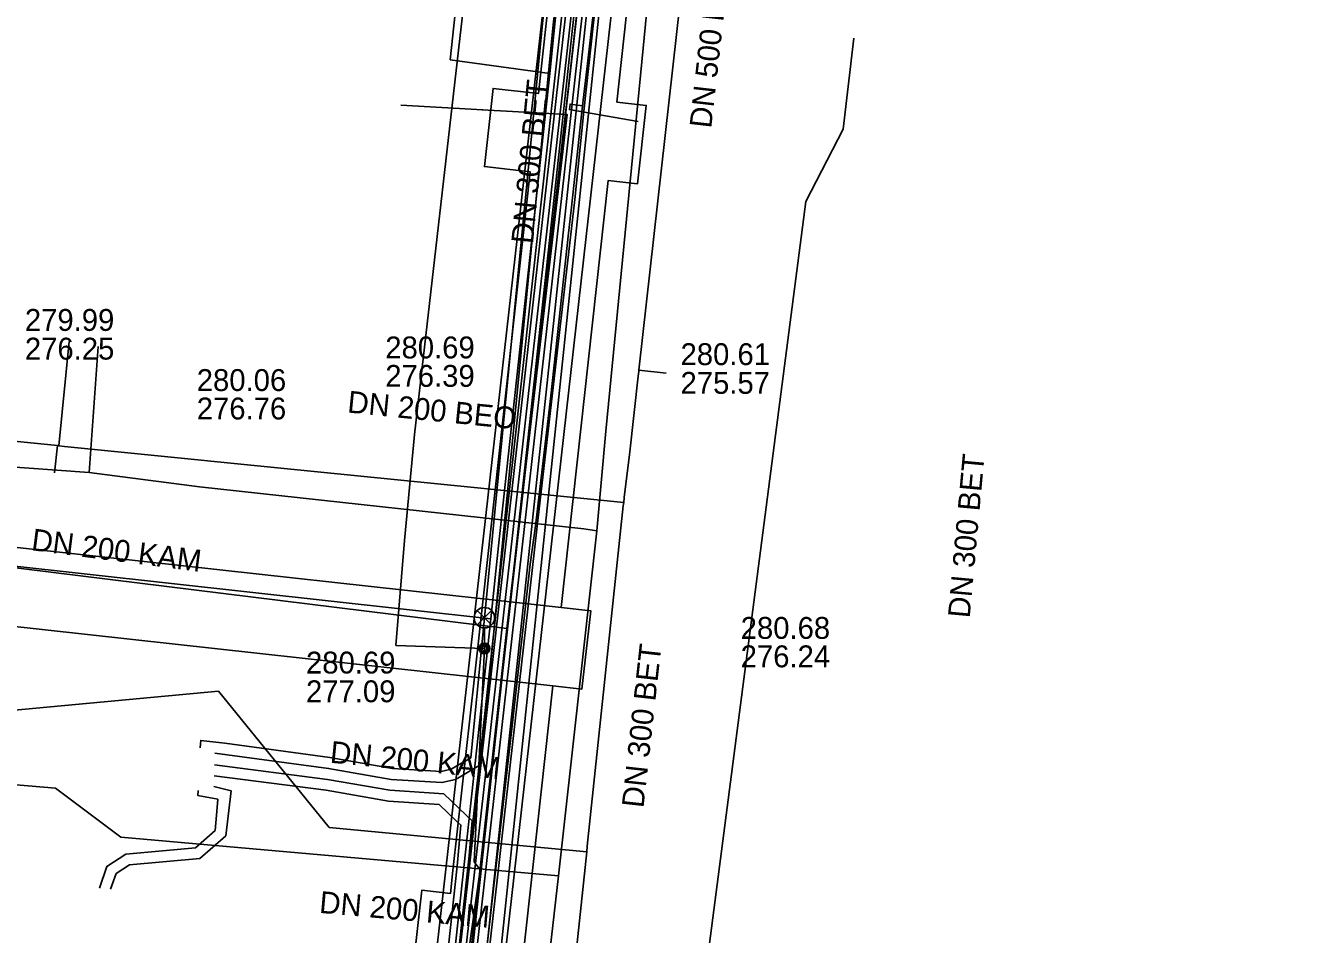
# Model space of a CAD drawing. Extents: x -595540 to -593988, y -1160850 to -1159202.
# Drawn here: x -594128.31 to -594081.46, y -1160405.19 to -1160371.96 of the extents above; entities that cross this region are included whole.
import ezdxf

# ---------------------------------------------------------------- set-up
doc = ezdxf.new("R2010")
doc.units = 0
for name, color, linetype in [('BVK-DESTOVA_popisy', 7, 'Continuous'), ('BVK-DESTOVA_trasa sítě', 7, 'Continuous'), ('BVK-SPLASKOVA_popisy', 7, 'Continuous'), ('BVK-SPLASKOVA_trasa sítě', 7, 'Continuous'), ('BVK-VODOVOD_trasa sítě', 7, 'Continuous'), ('BVK-VODOVOD_trasa zrušené sítě', 7, 'Continuous'), ('CETIN_kabel podzemní', 7, 'Continuous'), ('DESTOVA-NEPROVOZOVANA_popisy', 7, 'Continuous'), ('DESTOVA_trasa neprovozované sítě', 7, 'Continuous'), ('DSP-NN-TEPLARNY_kabel', 7, 'Continuous'), ('EON-NN_kabel', 7, 'Continuous'), ('EON-VN_kabel', 7, 'Continuous'), ('SPLASKOVA_neprovozovaná  trasa sítě', 7, 'Continuous'), ('SPLASKOVA_popisy neprovozované sítě', 7, 'Continuous'), ('TEPLARNY-ELEKTRO_kabel', 7, 'Continuous'), ('TEPLARNY-HORKOVODY_trasa sítě', 7, 'Continuous'), ('TEPLARNY-HORKOVODY_trasa sítě obvodem', 7, 'Continuous'), ('TEPLARNY-TEPLOVODY_trasa sítě', 7, 'Continuous'), ('TSB_kabel VO', 7, 'Continuous'), ('TSB_kolektor', 7, 'Continuous'), ('TSB_lampy VO', 7, 'Continuous')]:
    doc.layers.add(name, color=color, linetype=linetype)

msp = doc.modelspace()

# ---------------------------------------------------------------- linework, layer by layer
at = {"layer": 'BVK-DESTOVA_popisy'}
msp.add_line((-594104.355, -1160384.502), (-594104.355, -1160384.502), dxfattribs=at)
at = {"layer": 'BVK-DESTOVA_trasa sítě'}
for p, q in [((-594126.896, -1160387.347), (-594106.435, -1160389.401)), ((-594117.207, -1160401.287), (-594107.788, -1160402.171))]:
    msp.add_line(p, q, dxfattribs=at)
for points in [[(-594102.539, -1160354.822), (-594102.799, -1160357.137), (-594102.811, -1160357.247), (-594102.852, -1160357.611), (-594105.877, -1160384.565), (-594105.882, -1160384.615), (-594105.901, -1160384.78), (-594106.212, -1160387.553)], [(-594106.212, -1160387.553), (-594106.413, -1160389.221), (-594106.435, -1160389.401), (-594106.448, -1160389.522), (-594107.766, -1160401.969), (-594107.788, -1160402.171), (-594109.926, -1160422.358)]]:
    msp.add_lwpolyline(points, dxfattribs=at)
at = {"layer": 'BVK-SPLASKOVA_popisy'}
for p, q in [((-594115.156, -1160383.331), (-594115.156, -1160383.331)), ((-594102.154, -1160393.587), (-594102.154, -1160393.587))]:
    msp.add_line(p, q, dxfattribs=at)
at = {"layer": 'BVK-SPLASKOVA_trasa sítě'}
for p, q in [((-594105.33, -1160368.81), (-594107.088, -1160386.792)), ((-594107.088, -1160386.792), (-594107.423, -1160390.443)), ((-594121.948, -1160388.823), (-594107.891, -1160390.365)), ((-594107.891, -1160390.365), (-594107.423, -1160390.443)), ((-594107.423, -1160390.443), (-594108.825, -1160403.051)), ((-594108.825, -1160403.051), (-594110.887, -1160421.371))]:
    msp.add_line(p, q, dxfattribs=at)
at = {"layer": 'BVK-VODOVOD_trasa sítě'}
for points in [[(-594103.42, -1160335.63), (-594104.1, -1160341.57), (-594104.76, -1160347.52), (-594105.45, -1160353.45), (-594106.12, -1160359.4), (-594106.82, -1160365.34), (-594107.38, -1160370.05), (-594107.74, -1160373.14), (-594107.936, -1160374.896), (-594107.96, -1160375.11), (-594108.36, -1160378.71), (-594108.45, -1160379.55), (-594109.1, -1160385.5), (-594109.66, -1160390.25), (-594109.85, -1160391.65), (-594110.51, -1160397.57), (-594111.2, -1160403.53), (-594111.87, -1160409.48)], [(-594107.936, -1160374.896), (-594108.395, -1160374.829), (-594108.421, -1160375.034), (-594108.22, -1160375.07), (-594105.91, -1160375.47)]]:
    msp.add_lwpolyline(points, dxfattribs=at)
at = {"layer": 'BVK-VODOVOD_trasa zrušené sítě'}
msp.add_lwpolyline([(-594115.62, -1160443.55), (-594109.61, -1160390.38), (-594108.22, -1160378.32), (-594107.91, -1160375.21), (-594107.884, -1160374.982), (-594107.47, -1160371.19), (-594099.17, -1160298.41), (-594097.23, -1160281.2), (-594094.37, -1160256.41), (-594088.99, -1160208), (-594087.61, -1160195.33), (-594087.25, -1160191.91), (-594085.5, -1160175.7), (-594082.16, -1160145.34)], dxfattribs=at)
at = {"layer": 'CETIN_kabel podzemní'}
for points in [[(-594109.14, -1160373.71), (-594107.97, -1160362.1)], [(-594112.78, -1160373.21), (-594112.6, -1160371.52), (-594113.15, -1160369.15), (-594113.9, -1160368.66), (-594116.76, -1160368.15)], [(-594098.02, -1160372.42), (-594098.4, -1160375.75), (-594099.77, -1160378.39), (-594101.79, -1160393.98)], [(-594112.78, -1160373.21), (-594109.14, -1160373.71)], [(-594111.01, -1160390.99), (-594109.14, -1160373.71)], [(-594136.18, -1160389.38), (-594134.89, -1160391.05), (-594111.29, -1160393.65)], [(-594111.29, -1160393.65), (-594111.01, -1160390.99)], [(-594115.63, -1160433.63), (-594111.29, -1160393.65)], [(-594101.79, -1160393.98), (-594106.51, -1160430.31), (-594106.52, -1160433.33), (-594111.36, -1160433.54), (-594113.5, -1160433.66), (-594114.63, -1160433.74)]]:
    msp.add_lwpolyline(points, dxfattribs=at)
at = {"layer": 'DESTOVA-NEPROVOZOVANA_popisy'}
msp.add_line((-594118.056, -1160396.705), (-594118.056, -1160396.705), dxfattribs=at)
at = {"layer": 'DESTOVA_trasa neprovozované sítě'}
for p, q in [((-594126.721, -1160383.513), (-594127.103, -1160387.326)), ((-594104.883, -1160384.677), (-594105.877, -1160384.565)), ((-594127.252, -1160388.316), (-594127.153, -1160387.321)), ((-594129.528, -1160397.075), (-594121.257, -1160396.305)), ((-594121.257, -1160396.305), (-594117.207, -1160401.287))]:
    msp.add_line(p, q, dxfattribs=at)
msp.add_lwpolyline([(-594148.625, -1160385.168), (-594127.153, -1160387.321), (-594127.103, -1160387.326), (-594126.896, -1160387.347)], dxfattribs=at)
at = {"layer": 'DSP-NN-TEPLARNY_kabel'}
for points in [[(-594121.143, -1160464.161), (-594118.761, -1160464.427), (-594112.865, -1160411.563), (-594119.56, -1160410.802), (-594119.143, -1160407.127), (-594112.454, -1160407.887), (-594102.843, -1160322.736), (-594109.531, -1160321.976), (-594109.114, -1160318.301), (-594102.425, -1160319.061), (-594092.133, -1160228.53), (-594097.433, -1160227.929), (-594097.016, -1160224.253), (-594091.712, -1160224.855), (-594085.261, -1160166.749), (-594090.048, -1160166.163), (-594089.626, -1160162.68), (-594084.872, -1160163.243), (-594081.459, -1160132.499), (-594087.185, -1160131.862)], [(-594087.208, -1160132.061), (-594081.68, -1160132.675), (-594085.05, -1160163.028), (-594089.778, -1160162.457), (-594090.247, -1160166.304), (-594085.499, -1160166.867), (-594091.888, -1160224.634), (-594097.192, -1160224.032), (-594097.654, -1160228.105), (-594092.355, -1160228.706), (-594102.601, -1160318.839), (-594109.29, -1160318.079), (-594109.753, -1160322.152), (-594103.064, -1160322.912), (-594112.631, -1160407.665), (-594119.319, -1160406.905), (-594119.782, -1160410.978), (-594113.086, -1160411.739), (-594118.938, -1160464.206), (-594121.121, -1160463.962)], [(-594121.187, -1160464.559), (-594118.408, -1160464.869), (-594112.423, -1160411.211), (-594119.118, -1160410.45), (-594118.791, -1160407.569), (-594112.102, -1160408.329), (-594102.401, -1160322.384), (-594109.089, -1160321.624), (-594108.762, -1160318.743), (-594102.073, -1160319.503), (-594091.691, -1160228.178)], [(-594091.912, -1160228.354), (-594102.249, -1160319.282), (-594108.938, -1160318.522), (-594109.31, -1160321.8), (-594102.622, -1160322.56), (-594112.278, -1160408.108), (-594118.967, -1160407.348), (-594119.339, -1160410.626), (-594112.644, -1160411.387), (-594118.584, -1160464.648), (-594121.165, -1160464.36)]]:
    msp.add_lwpolyline(points, dxfattribs=at)
at = {"layer": 'EON-NN_kabel'}
for points in [[(-594112.353, -1160399.392), (-594111.655, -1160398.981), (-594108.998, -1160371.811), (-594108.405, -1160367.773), (-594108.737, -1160367.27), (-594108.973, -1160367.275)], [(-594112.299, -1160398.895), (-594112.032, -1160398.74), (-594109.396, -1160371.763), (-594108.823, -1160367.865), (-594108.949, -1160367.674), (-594109.012, -1160367.676)], [(-594121.93, -1160398.378), (-594121.908, -1160398.099), (-594121.027, -1160398.198), (-594117.184, -1160398.73), (-594114.891, -1160399.13), (-594113.117, -1160399.241), (-594112.741, -1160399.154), (-594112.305, -1160398.899)], [(-594121.388, -1160398.57), (-594117.228, -1160399.128), (-594114.938, -1160399.528), (-594113.082, -1160399.644), (-594112.592, -1160399.53), (-594112.357, -1160399.392)], [(-594121.401, -1160398.999), (-594117.272, -1160399.526), (-594114.986, -1160399.926), (-594113.02, -1160400.049), (-594112.463, -1160400.58), (-594112.461, -1160400.582)], [(-594121.413, -1160399.399), (-594117.316, -1160399.924), (-594115.033, -1160400.324), (-594113.191, -1160400.439), (-594112.511, -1160401.087), (-594112.51, -1160401.088)], [(-594122.005, -1160399.927), (-594122.014, -1160400.111), (-594121.288, -1160400.251), (-594121.301, -1160400.552), (-594121.375, -1160401.394), (-594122.102, -1160402.03), (-594124.648, -1160402.256), (-594125.339, -1160402.711), (-594125.616, -1160403.503)], [(-594121.424, -1160399.789), (-594120.792, -1160399.95), (-594120.989, -1160401.588), (-594121.936, -1160402.416), (-594124.512, -1160402.646), (-594125.005, -1160402.971), (-594125.205, -1160403.543)], [(-594112.463, -1160400.58), (-594112.461, -1160400.582), (-594111.977, -1160401.043), (-594112.124, -1160402.737), (-594113.022, -1160410.918), (-594114.835, -1160428.295), (-594116.775, -1160445.831), (-594116.976, -1160446.118), (-594117.022, -1160446.183), (-594117.261, -1160446.493), (-594117.385, -1160446.655)], [(-594112.511, -1160401.087), (-594112.51, -1160401.088), (-594112.392, -1160401.2), (-594112.522, -1160402.698), (-594113.42, -1160410.875), (-594115.233, -1160428.252), (-594117.161, -1160445.685), (-594117.302, -1160445.886)]]:
    msp.add_lwpolyline(points, dxfattribs=at)
at = {"layer": 'EON-VN_kabel'}
for points in [[(-594095.349, -1160247.589), (-594106.321, -1160343.506), (-594106.366, -1160343.901), (-594106.457, -1160344.697), (-594105.747, -1160344.778), (-594123.196, -1160503.1)], [(-594122.533, -1160503.17), (-594105.303, -1160344.425), (-594106.002, -1160344.346), (-594105.957, -1160343.948), (-594105.911, -1160343.552), (-594094.954, -1160247.658)], [(-594113.71, -1160443.5), (-594114.867, -1160443.379), (-594104.555, -1160344.913), (-594104.302, -1160344.942), (-594093.355, -1160247.757)], [(-594113.738, -1160443.898), (-594115.506, -1160443.713), (-594104.906, -1160344.47), (-594104.71, -1160344.493), (-594093.783, -1160247.981)]]:
    msp.add_lwpolyline(points, dxfattribs=at)
at = {"layer": 'SPLASKOVA_neprovozovaná  trasa sítě'}
for p, q in [((-594125.654, -1160383.7), (-594125.985, -1160388.305)), ((-594142.76, -1160387.099), (-594125.985, -1160388.305)), ((-594125.985, -1160388.305), (-594121.948, -1160388.823)), ((-594145.873, -1160398.183), (-594127.218, -1160399.851)), ((-594127.218, -1160399.851), (-594124.83, -1160401.639)), ((-594124.83, -1160401.639), (-594108.825, -1160403.051))]:
    msp.add_line(p, q, dxfattribs=at)
at = {"layer": 'SPLASKOVA_popisy neprovozované sítě'}
msp.add_line((-594122.053, -1160384.524), (-594122.053, -1160384.524), dxfattribs=at)
at = {"layer": 'TEPLARNY-ELEKTRO_kabel'}
for points in [[(-594121.143, -1160464.161), (-594118.761, -1160464.427), (-594112.865, -1160411.563), (-594119.56, -1160410.802), (-594119.143, -1160407.127), (-594112.454, -1160407.887), (-594102.843, -1160322.736), (-594109.531, -1160321.976), (-594109.114, -1160318.301), (-594102.425, -1160319.061), (-594092.133, -1160228.53), (-594097.433, -1160227.929), (-594097.016, -1160224.253), (-594091.712, -1160224.855), (-594085.261, -1160166.749), (-594090.048, -1160166.163), (-594089.626, -1160162.68), (-594084.872, -1160163.243), (-594081.459, -1160132.499), (-594087.185, -1160131.862)], [(-594087.208, -1160132.061), (-594081.68, -1160132.675), (-594085.05, -1160163.028), (-594089.778, -1160162.457), (-594090.247, -1160166.304), (-594085.499, -1160166.867), (-594091.888, -1160224.634), (-594097.192, -1160224.032), (-594097.654, -1160228.105), (-594092.355, -1160228.706), (-594102.601, -1160318.839), (-594109.29, -1160318.079), (-594109.753, -1160322.152), (-594103.064, -1160322.912), (-594112.631, -1160407.665), (-594119.319, -1160406.905), (-594119.782, -1160410.978), (-594113.086, -1160411.739), (-594118.938, -1160464.206), (-594121.121, -1160463.962)], [(-594121.187, -1160464.559), (-594118.408, -1160464.869), (-594112.423, -1160411.211), (-594119.118, -1160410.45), (-594118.791, -1160407.569), (-594112.102, -1160408.329), (-594102.401, -1160322.384), (-594109.089, -1160321.624), (-594108.762, -1160318.743), (-594102.073, -1160319.503), (-594091.691, -1160228.178)], [(-594091.912, -1160228.354), (-594102.249, -1160319.282), (-594108.938, -1160318.522), (-594109.31, -1160321.8), (-594102.622, -1160322.56), (-594112.278, -1160408.108), (-594118.967, -1160407.348), (-594119.339, -1160410.626), (-594112.644, -1160411.387), (-594118.584, -1160464.648), (-594121.165, -1160464.36)]]:
    msp.add_lwpolyline(points, dxfattribs=at)
at = {"layer": 'TEPLARNY-HORKOVODY_trasa sítě'}
msp.add_line((-594102.622, -1160322.56), (-594112.278, -1160408.108), dxfattribs=at)
at = {"layer": 'TEPLARNY-HORKOVODY_trasa sítě obvodem'}
for p, q in [((-594101.24, -1160321.459), (-594111.172, -1160409.492)), ((-594104.004, -1160323.661), (-594113.38, -1160406.725))]:
    msp.add_line(p, q, dxfattribs=at)
at = {"layer": 'TEPLARNY-TEPLOVODY_trasa sítě'}
for p, q in [((-594111.585, -1160375.04), (-594114.582, -1160374.872)), ((-594110.711, -1160394.013), (-594135.833, -1160390.904))]:
    msp.add_line(p, q, dxfattribs=at)
for points in [[(-594110.711, -1160394.013), (-594108.508, -1160375.212), (-594111.608, -1160375.039)], [(-594118.534, -1160464.056), (-594116.499, -1160445.879), (-594112.713, -1160412.055), (-594117.188, -1160411.555), (-594116.663, -1160406.868), (-594112.195, -1160407.366), (-594110.711, -1160394.013)]]:
    msp.add_lwpolyline(points, dxfattribs=at)
at = {"layer": 'TSB_kabel VO'}
msp.add_lwpolyline([(-594117.211, -1160365.36), (-594117.136, -1160364.834), (-594114.326, -1160365.121), (-594112.35, -1160366.32), (-594111.978, -1160368.395), (-594112.062, -1160369.224), (-594108.53, -1160369.619), (-594112.062, -1160369.224), (-594114.09, -1160386.91), (-594114.45, -1160390.79), (-594114.77, -1160394.63), (-594111.53, -1160394.74), (-594111.91, -1160402.54), (-594111.68, -1160402.83), (-594113.1, -1160412.85), (-594114.12, -1160420.09), (-594114.16, -1160420.38), (-594113.59, -1160421.74), (-594114.3, -1160422.73), (-594116.44, -1160439.53), (-594115.77, -1160439.63)], dxfattribs=at)
at = {"layer": 'TSB_kolektor'}
for points in [[(-594111.579, -1160392.923), (-594109.86, -1160377.305), (-594111.532, -1160377.119), (-594111.213, -1160374.257), (-594109.547, -1160374.443), (-594108.432, -1160364.183), (-594105.569, -1160364.501), (-594106.685, -1160374.761), (-594105.607, -1160374.881), (-594105.927, -1160377.743), (-594106.998, -1160377.624), (-594108.717, -1160393.24)], [(-594111.895, -1160395.786), (-594140.223, -1160392.667), (-594139.908, -1160389.805), (-594139.17, -1160389.886), (-594139.05, -1160388.81), (-594136.267, -1160389.122), (-594136.387, -1160390.192), (-594111.579, -1160392.923)], [(-594111.579, -1160392.923), (-594108.717, -1160393.24), (-594107.641, -1160393.359), (-594107.961, -1160396.221), (-594109.032, -1160396.102), (-594111.895, -1160395.786)], [(-594117.365, -1160445.521), (-594114.253, -1160417.213), (-594115.333, -1160417.093), (-594115.007, -1160414.181), (-594120.444, -1160413.572), (-594120.344, -1160412.678), (-594121.119, -1160412.591), (-594120.789, -1160409.639), (-594120.459, -1160406.688), (-594119.683, -1160406.774), (-594119.583, -1160405.88), (-594114.145, -1160406.489), (-594113.819, -1160403.577), (-594112.765, -1160403.695), (-594112.68, -1160402.86), (-594111.895, -1160395.786), (-594109.032, -1160396.102), (-594114.202, -1160443.072), (-594113.126, -1160443.192), (-594113.446, -1160446.054), (-594114.517, -1160445.935)]]:
    msp.add_lwpolyline(points, close=True, dxfattribs=at)
at = {"layer": 'TSB_lampy VO'}
for p, q in [((-594111.795, -1160393.88), (-594111.265, -1160393.35)), ((-594111.795, -1160393.35), (-594111.265, -1160393.88)), ((-594111.795, -1160393.88), (-594111.265, -1160393.35)), ((-594111.795, -1160393.35), (-594111.265, -1160393.88)), ((-594111.53, -1160393.99), (-594111.53, -1160394.74)), ((-594111.53, -1160393.99), (-594111.53, -1160394.74))]:
    msp.add_line(p, q, dxfattribs=at)
for centre, radius in [((-594111.53, -1160393.615), 0.375), ((-594111.53, -1160393.615), 0.375), ((-594111.53, -1160394.74), 0.2), ((-594111.53, -1160394.74), 0.2), ((-594111.53, -1160394.74), 0.145), ((-594111.53, -1160394.74), 0.145), ((-594111.53, -1160394.74), 0.0876), ((-594111.53, -1160394.74), 0.0876)]:
    msp.add_circle(centre, radius, dxfattribs=at)

# ---------------------------------------------------------------- texts
at = {"layer": 'BVK-DESTOVA_popisy'}
for s, rotation, p in [('DN 500 BET', 83.5945, (-594103.233, -1160375.736)), ('DN 200 BEO', 354.2675, (-594116.565, -1160386.107)), ('DN 200 KAM', 354.4501, (-594117.2, -1160398.915))]:
    msp.add_text(s, height=0.8, rotation=rotation, dxfattribs=at).set_placement(p)
for s, p in [('280.61', (-594104.355, -1160384.377)), ('275.57', (-594104.355, -1160385.427))]:
    msp.add_text(s, height=0.8, dxfattribs=at).set_placement(p)
at = {"layer": 'BVK-SPLASKOVA_popisy'}
for rotation, p in [(84.4415, (-594109.754, -1160379.964)), (84.7575, (-594093.778, -1160393.646)), (83.6518, (-594105.712, -1160400.59))]:
    msp.add_text('DN 300 BET', height=0.8, rotation=rotation, dxfattribs=at).set_placement(p)
for s, p in [('280.69', (-594115.156, -1160384.131)), ('276.39', (-594115.156, -1160385.171)), ('280.68', (-594102.154, -1160394.387)), ('276.24', (-594102.154, -1160395.427))]:
    msp.add_text(s, height=0.8, dxfattribs=at).set_placement(p)
at = {"layer": 'DESTOVA-NEPROVOZOVANA_popisy'}
for s, p in [('279.99', (-594128.341, -1160383.125)), ('276.25', (-594128.341, -1160384.175)), ('280.69', (-594118.056, -1160395.655)), ('277.09', (-594118.056, -1160396.705))]:
    msp.add_text(s, height=0.8, dxfattribs=at).set_placement(p)
at = {"layer": 'SPLASKOVA_popisy neprovozované sítě'}
for s, p in [('280.06', (-594122.053, -1160385.324)), ('276.76', (-594122.053, -1160386.364))]:
    msp.add_text(s, height=0.8, dxfattribs=at).set_placement(p)
for rotation, p in [(352.6882, (-594128.13, -1160391.144)), (354.9583, (-594117.591, -1160404.406))]:
    msp.add_text('DN 200 KAM', height=0.8, rotation=rotation, dxfattribs=at).set_placement(p)

doc.saveas('drawing.dxf')
